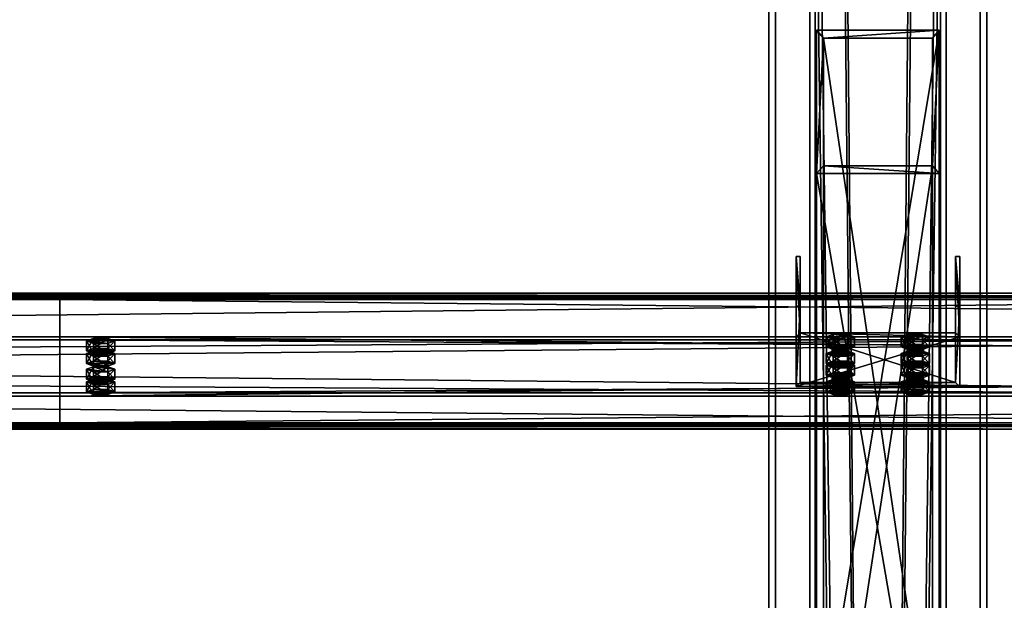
# Model space of a CAD drawing. Header units: millimetres. Extents: x -333 to 67333, y -930 to 39730.
# Tile 459 of 656: x 16071 to 16793, y 16351 to 16776. Entities that reach past the tile are written whole.
import ezdxf

# ---------------------------------------------------------------- set-up
doc = ezdxf.new("R2010")
doc.units = ezdxf.units.MM
for name, color, linetype in [('13', 7, 'Continuous'), ('4', 7, 'Continuous'), ('5', 7, 'Continuous'), ('6', 7, 'Continuous'), ('7', 7, 'Continuous'), ('95', 7, 'Continuous')]:
    doc.layers.add(name, color=color, linetype=linetype)

msp = doc.modelspace()

# ---------------------------------------------------------------- meshes
at = {"layer": '13', "color": 30}
mesh = msp.add_polyface(dxfattribs=at)
corners = [(17300.01, 16573.01, 6954.91), (17300.01, 16500.62, 6939.52), (10500.01, 16500.62, 6939.52), (10500.01, 16573.01, 6954.91), (17300.01, 16541.79, 6745.85), (10500.01, 16541.79, 6745.85), (17300.01, 16481.14, 6732.96), (10500.01, 16481.14, 6732.96), (17300.01, 16478.44, 6745.68), (10500.01, 16478.44, 6745.68), (17300.01, 16476.49, 6745.26), (10500.01, 16476.49, 6745.26), (17300.01, 16479.6, 6730.59), (10500.01, 16479.6, 6730.59), (17300.01, 16544.16, 6744.31), (10500.01, 16544.16, 6744.31), (17300.01, 16503, 6937.98), (10500.01, 16503, 6937.98), (17300.01, 16571.47, 6952.54), (10500.01, 16571.47, 6952.54), (17300.01, 16574.17, 6939.82), (10500.01, 16574.17, 6939.82), (17300.01, 16576.13, 6940.24), (10500.01, 16576.13, 6940.24)]
mesh.append_faces([[corners[k] for k in face] for face in [(0, 2, 3, 3), (1, 5, 2, 2), (4, 7, 5, 5), (6, 9, 7, 7), (8, 11, 9, 9), (10, 13, 11, 11), (12, 15, 13, 13), (14, 17, 15, 15), (16, 19, 17, 17), (18, 21, 19, 19), (20, 23, 21, 21), (22, 3, 23, 23), (8, 12, 10, 10), (20, 0, 22, 22), (3, 21, 23, 23), (11, 7, 9, 9)]], dxfattribs={"vtx0": -1, "color": 30})
mesh.append_faces([[corners[k] for k in face] for face in [(1, 16, 4, 4), (16, 0, 18, 18), (18, 0, 20, 20), (14, 4, 16, 16), (21, 3, 19, 19), (2, 19, 3, 3), (19, 2, 17, 17), (17, 2, 15, 15), (13, 7, 11, 11)]], dxfattribs={"vtx0": -1, "vtx1": -1, "color": 30})
mesh.append_faces([[corners[k] for k in face] for face in [(12, 8, 6, 6), (16, 1, 0, 0), (6, 14, 12, 12), (14, 6, 4, 4), (15, 2, 5, 5), (5, 13, 15, 15), (13, 5, 7, 7)]], dxfattribs={"vtx0": -1, "vtx2": -1, "vtx3": -1, "color": 30})
mesh.append_faces([[corners[k] for k in face] for face in [(0, 1, 2, 2), (1, 4, 5, 5), (4, 6, 7, 7), (6, 8, 9, 9), (8, 10, 11, 11), (10, 12, 13, 13), (12, 14, 15, 15), (14, 16, 17, 17), (16, 18, 19, 19), (18, 20, 21, 21), (20, 22, 23, 23), (22, 0, 3, 3)]], dxfattribs={"vtx2": -1, "vtx3": -1, "color": 30})
mesh = msp.add_polyface(dxfattribs=at)
corners = [(22900.01, 16573.01, 6954.91), (22900.01, 16500.62, 6939.52), (16100.01, 16500.62, 6939.52), (16100.01, 16573.01, 6954.91), (22900.01, 16541.79, 6745.85), (16100.01, 16541.79, 6745.85), (22900.01, 16481.14, 6732.96), (16100.01, 16481.14, 6732.96), (22900.01, 16478.44, 6745.68), (16100.01, 16478.44, 6745.68), (22900.01, 16476.49, 6745.26), (16100.01, 16476.49, 6745.26), (22900.01, 16479.6, 6730.59), (16100.01, 16479.6, 6730.59), (22900.01, 16544.16, 6744.31), (16100.01, 16544.16, 6744.31), (22900.01, 16503, 6937.98), (16100.01, 16503, 6937.98), (22900.01, 16571.47, 6952.54), (16100.01, 16571.47, 6952.54), (22900.01, 16574.17, 6939.82), (16100.01, 16574.17, 6939.82), (22900.01, 16576.13, 6940.24), (16100.01, 16576.13, 6940.24)]
mesh.append_faces([[corners[k] for k in face] for face in [(0, 2, 3, 3), (1, 5, 2, 2), (4, 7, 5, 5), (6, 9, 7, 7), (8, 11, 9, 9), (10, 13, 11, 11), (12, 15, 13, 13), (14, 17, 15, 15), (16, 19, 17, 17), (18, 21, 19, 19), (20, 23, 21, 21), (22, 3, 23, 23), (8, 12, 10, 10), (20, 0, 22, 22), (3, 21, 23, 23), (11, 7, 9, 9)]], dxfattribs={"vtx0": -1, "color": 30})
mesh.append_faces([[corners[k] for k in face] for face in [(1, 16, 4, 4), (16, 0, 18, 18), (18, 0, 20, 20), (14, 4, 16, 16), (21, 3, 19, 19), (2, 19, 3, 3), (19, 2, 17, 17), (17, 2, 15, 15), (13, 7, 11, 11)]], dxfattribs={"vtx0": -1, "vtx1": -1, "color": 30})
mesh.append_faces([[corners[k] for k in face] for face in [(12, 8, 6, 6), (16, 1, 0, 0), (6, 14, 12, 12), (14, 6, 4, 4), (15, 2, 5, 5), (5, 13, 15, 15), (13, 5, 7, 7)]], dxfattribs={"vtx0": -1, "vtx2": -1, "vtx3": -1, "color": 30})
mesh.append_faces([[corners[k] for k in face] for face in [(0, 1, 2, 2), (1, 4, 5, 5), (4, 6, 7, 7), (6, 8, 9, 9), (8, 10, 11, 11), (10, 12, 13, 13), (12, 14, 15, 15), (14, 16, 17, 17), (16, 18, 19, 19), (18, 20, 21, 21), (20, 22, 23, 23), (22, 0, 3, 3)]], dxfattribs={"vtx2": -1, "vtx3": -1, "color": 30})
at = {"layer": '4', "color": 171}
mesh = msp.add_polyface(dxfattribs=at)
corners = [(16745, 16768.89, 6628.51), (16655, 16768.89, 6628.51), (16655, 16225.73, 5227.71), (16745, 16225.73, 5227.71), (16745, 16663.69, 6606.15), (16745, 16141.82, 5260.25), (16655, 16663.69, 6606.15), (16655, 16141.82, 5260.25), (16660, 16221.07, 5229.52), (16740, 16221.07, 5229.52), (16740, 16146.48, 5258.44), (16660, 16146.48, 5258.44), (16660, 16763.04, 6627.26), (16740, 16763.04, 6627.26), (16660, 16669.53, 6607.39), (16740, 16669.53, 6607.39)]
mesh.append_faces([[corners[k] for k in face] for face in [(0, 2, 3, 3), (4, 3, 5, 5), (6, 5, 7, 7), (1, 7, 2, 2), (12, 9, 8, 8), (14, 8, 11, 11), (15, 11, 10, 10), (13, 10, 9, 9)]], dxfattribs={"vtx0": -1, "color": 171})
mesh.append_faces([[corners[k] for k in face] for face in [(2, 8, 3, 3), (8, 7, 11, 11), (11, 7, 10, 10), (3, 9, 5, 5), (9, 3, 8, 8), (5, 10, 7, 7), (1, 12, 6, 6), (12, 0, 13, 13), (13, 0, 15, 15), (6, 14, 4, 4), (14, 6, 12, 12), (4, 15, 0, 0)]], dxfattribs={"vtx0": -1, "vtx1": -1, "color": 171})
mesh.append_faces([[corners[k] for k in face] for face in [(8, 2, 7, 7), (5, 9, 10, 10), (12, 1, 0, 0), (4, 14, 15, 15)]], dxfattribs={"vtx0": -1, "vtx2": -1, "vtx3": -1, "color": 171})
mesh.append_faces([[corners[k] for k in face] for face in [(0, 1, 2, 2), (4, 0, 3, 3), (6, 4, 5, 5), (1, 6, 7, 7), (12, 13, 9, 9), (14, 12, 8, 8), (15, 14, 11, 11), (13, 15, 10, 10)]], dxfattribs={"vtx2": -1, "vtx3": -1, "color": 171})
at = {"layer": '5', "color": 131}
mesh = msp.add_polyface(dxfattribs=at)
corners = [(16746, 9415, 2984), (16654, 9415, 2984), (16654, 19384.97, 2984), (16746, 19384.97, 2984), (16654, 9415, 3076), (16654, 19384.97, 3076), (16746, 9415, 3076), (16746, 19384.97, 3076), (16750, 9415, 2980), (16750, 9415, 3080), (16750, 19384.97, 3080), (16750, 19384.97, 2980), (16650, 9415, 3080), (16650, 19384.97, 3080), (16650, 9415, 2980), (16650, 19384.97, 2980)]
mesh.append_faces([[corners[k] for k in face] for face in [(0, 2, 3, 3), (1, 5, 2, 2), (4, 7, 5, 5), (6, 3, 7, 7), (8, 10, 11, 11), (9, 13, 10, 10), (12, 15, 13, 13), (14, 11, 15, 15)]], dxfattribs={"vtx0": -1, "color": 131})
mesh.append_faces([[corners[k] for k in face] for face in [(9, 6, 12, 12), (6, 8, 0, 0), (0, 8, 1, 1), (12, 4, 14, 14), (4, 12, 6, 6), (14, 1, 8, 8), (11, 3, 15, 15), (3, 10, 7, 7), (7, 10, 5, 5), (15, 2, 13, 13), (2, 15, 3, 3), (13, 5, 10, 10)]], dxfattribs={"vtx0": -1, "vtx1": -1, "color": 131})
mesh.append_faces([[corners[k] for k in face] for face in [(6, 9, 8, 8), (14, 4, 1, 1), (3, 11, 10, 10), (13, 2, 5, 5)]], dxfattribs={"vtx0": -1, "vtx2": -1, "vtx3": -1, "color": 131})
mesh.append_faces([[corners[k] for k in face] for face in [(0, 1, 2, 2), (1, 4, 5, 5), (4, 6, 7, 7), (6, 0, 3, 3), (8, 9, 10, 10), (9, 12, 13, 13), (12, 14, 15, 15), (14, 8, 11, 11)]], dxfattribs={"vtx2": -1, "vtx3": -1, "color": 131})
at = {"layer": '6', "color": 2}
mesh = msp.add_polyface(dxfattribs=at)
corners = [(16780, 19380.14, 7183.53), (16620, 19380.14, 7183.53), (16620, 7954.94, 4755.1), (16780, 7954.94, 4755.1), (16780, 19380.14, 7347.1), (16780, 7921.68, 4911.61), (16620, 19380.14, 7347.1), (16620, 7921.68, 4911.61), (16625, 7953.9, 4759.99), (16775, 7953.9, 4759.99), (16775, 7922.72, 4906.72), (16625, 7922.72, 4906.72), (16775, 19380.14, 7188.64), (16775, 19380.14, 7341.99), (16625, 19380.14, 7188.64), (16625, 19380.14, 7341.99)]
mesh.append_faces([[corners[k] for k in face] for face in [(0, 2, 3, 3), (4, 3, 5, 5), (6, 5, 7, 7), (1, 7, 2, 2), (12, 10, 9, 9), (14, 9, 8, 8), (15, 8, 11, 11), (13, 11, 10, 10)]], dxfattribs={"vtx0": -1, "color": 2})
mesh.append_faces([[corners[k] for k in face] for face in [(2, 8, 3, 3), (8, 7, 11, 11), (11, 7, 10, 10), (3, 9, 5, 5), (9, 3, 8, 8), (5, 10, 7, 7), (0, 12, 1, 1), (12, 4, 13, 13), (13, 4, 15, 15), (1, 14, 6, 6), (14, 1, 12, 12), (6, 15, 4, 4)]], dxfattribs={"vtx0": -1, "vtx1": -1, "color": 2})
mesh.append_faces([[corners[k] for k in face] for face in [(8, 2, 7, 7), (5, 9, 10, 10), (12, 0, 4, 4), (6, 14, 15, 15)]], dxfattribs={"vtx0": -1, "vtx2": -1, "vtx3": -1, "color": 2})
mesh.append_faces([[corners[k] for k in face] for face in [(0, 1, 2, 2), (4, 0, 3, 3), (6, 4, 5, 5), (1, 6, 7, 7), (12, 13, 10, 10), (14, 12, 9, 9), (15, 14, 8, 8), (13, 15, 11, 11)]], dxfattribs={"vtx2": -1, "vtx3": -1, "color": 2})
at = {"layer": '7', "color": 6}
mesh = msp.add_polyface(dxfattribs=at)
corners = [(16640.01, 16507.78, 6915.49), (16760.01, 16507.78, 6915.49), (16760.01, 16544.16, 6744.31), (16640.01, 16544.16, 6744.31), (16760.01, 16566.47, 6927.96), (16760.01, 16602.85, 6756.78), (16757.01, 16566.47, 6927.96), (16757.01, 16602.85, 6756.78), (16757.01, 16510.71, 6916.11), (16757.01, 16547.1, 6744.93), (16643.01, 16510.71, 6916.11), (16643.01, 16547.1, 6744.93), (16643.01, 16566.47, 6927.96), (16643.01, 16602.85, 6756.78), (16640.01, 16566.47, 6927.96), (16640.01, 16602.85, 6756.78)]
mesh.append_faces([[corners[k] for k in face] for face in [(0, 2, 3, 3), (1, 5, 2, 2), (4, 7, 5, 5), (6, 9, 7, 7), (8, 11, 9, 9), (10, 13, 11, 11), (12, 15, 13, 13), (14, 3, 15, 15), (12, 0, 14, 14), (7, 2, 5, 5)]], dxfattribs={"vtx0": -1, "color": 6})
mesh.append_faces([[corners[k] for k in face] for face in [(1, 8, 4, 4), (8, 0, 10, 10), (10, 0, 12, 12), (3, 11, 15, 15), (11, 2, 9, 9), (9, 2, 7, 7)]], dxfattribs={"vtx0": -1, "vtx1": -1, "color": 6})
mesh.append_faces([[corners[k] for k in face] for face in [(8, 1, 0, 0), (11, 3, 2, 2)]], dxfattribs={"vtx0": -1, "vtx2": -1, "vtx3": -1, "color": 6})
mesh.append_faces([[corners[k] for k in face] for face in [(6, 4, 8, 8), (13, 15, 11, 11)]], dxfattribs={"vtx1": -1, "color": 6})
mesh.append_faces([[corners[k] for k in face] for face in [(0, 1, 2, 2), (1, 4, 5, 5), (4, 6, 7, 7), (6, 8, 9, 9), (8, 10, 11, 11), (10, 12, 13, 13), (12, 14, 15, 15), (14, 0, 3, 3)]], dxfattribs={"vtx2": -1, "vtx3": -1, "color": 6})
at = {"layer": '95', "color": 20}
mesh = msp.add_polyface(dxfattribs=at)
corners = [(16124.01, 16511.02, 6890.62), (16124.81, 16511.64, 6887.68), (16124.81, 16513.6, 6888.1), (16124.01, 16512.98, 6891.03), (16127.01, 16512.1, 6885.53), (16127.01, 16514.06, 6885.95), (16130.01, 16512.27, 6884.75), (16130.01, 16514.22, 6885.16), (16133.01, 16512.1, 6885.53), (16133.01, 16514.06, 6885.95), (16135.21, 16511.64, 6887.68), (16135.21, 16513.6, 6888.1), (16136.01, 16511.02, 6890.62), (16136.01, 16512.98, 6891.03), (16135.21, 16510.4, 6893.55), (16135.21, 16512.35, 6893.97), (16133.01, 16509.94, 6895.7), (16133.01, 16511.9, 6896.12), (16130.01, 16509.77, 6896.49), (16130.01, 16511.73, 6896.9), (16127.01, 16509.94, 6895.7), (16127.01, 16511.9, 6896.12), (16124.81, 16510.4, 6893.55), (16124.81, 16512.35, 6893.97), (16119.62, 16512.98, 6891.03), (16124.81, 16514.85, 6882.23), (16124.81, 16522.18, 6883.79), (16119.62, 16520.31, 6892.59), (16135.21, 16514.85, 6882.23), (16135.21, 16522.18, 6883.79), (16140.4, 16512.98, 6891.03), (16140.4, 16520.31, 6892.59), (16135.21, 16511.1, 6899.84), (16135.21, 16518.44, 6901.4), (16124.81, 16511.1, 6899.84), (16124.81, 16518.44, 6901.4), (16119.62, 16503.68, 6889.06), (16124.81, 16505.55, 6880.25), (16124.81, 16512.89, 6881.81), (16119.62, 16511.02, 6890.62), (16135.21, 16505.55, 6880.25), (16135.21, 16512.89, 6881.81), (16140.4, 16503.68, 6889.06), (16140.4, 16511.02, 6890.62), (16135.21, 16501.81, 6897.86), (16135.21, 16509.15, 6899.42), (16124.81, 16501.81, 6897.86), (16124.81, 16509.15, 6899.42), (16124.01, 16531.81, 6792.8), (16124.81, 16532.43, 6789.87), (16124.81, 16534.39, 6790.28), (16124.01, 16533.77, 6793.22), (16127.01, 16532.89, 6787.72), (16127.01, 16534.85, 6788.14), (16130.01, 16533.06, 6786.93), (16130.01, 16535.01, 6787.35), (16133.01, 16532.89, 6787.72), (16133.01, 16534.85, 6788.14), (16135.21, 16532.43, 6789.87), (16135.21, 16534.39, 6790.28), (16136.01, 16531.81, 6792.8), (16136.01, 16533.77, 6793.22), (16135.21, 16531.19, 6795.74), (16135.21, 16533.14, 6796.15), (16133.01, 16530.73, 6797.89), (16133.01, 16532.69, 6798.3), (16130.01, 16530.56, 6798.67), (16130.01, 16532.52, 6799.09), (16127.01, 16530.73, 6797.89), (16127.01, 16532.69, 6798.3), (16124.81, 16531.19, 6795.74), (16124.81, 16533.14, 6796.15), (16119.62, 16533.77, 6793.22), (16124.81, 16535.64, 6784.41), (16124.81, 16542.97, 6785.97), (16119.62, 16541.1, 6794.78), (16135.21, 16535.64, 6784.41), (16135.21, 16542.97, 6785.97), (16140.4, 16533.77, 6793.22), (16140.4, 16541.1, 6794.78), (16135.21, 16531.9, 6802.02), (16135.21, 16539.23, 6803.58), (16124.81, 16531.9, 6802.02), (16124.81, 16539.23, 6803.58), (16119.62, 16524.47, 6791.24), (16124.81, 16526.35, 6782.44), (16124.81, 16533.68, 6784), (16119.62, 16531.81, 6792.8), (16135.21, 16526.35, 6782.44), (16135.21, 16533.68, 6784), (16140.4, 16524.47, 6791.24), (16140.4, 16531.81, 6792.8), (16135.21, 16522.6, 6800.05), (16135.21, 16529.94, 6801.61), (16124.81, 16522.6, 6800.05), (16124.81, 16529.94, 6801.61)]
mesh.append_faces([[corners[k] for k in face] for face in [(0, 2, 3, 3), (1, 5, 2, 2), (4, 7, 5, 5), (6, 9, 7, 7), (8, 11, 9, 9), (10, 13, 11, 11), (12, 15, 13, 13), (14, 17, 15, 15), (16, 19, 17, 17), (18, 21, 19, 19), (20, 23, 21, 21), (22, 3, 23, 23), (6, 10, 8, 8), (16, 20, 18, 18), (21, 17, 19, 19), (11, 7, 9, 9), (24, 26, 27, 27), (25, 29, 26, 26), (28, 31, 29, 29), (30, 33, 31, 31), (32, 35, 33, 33), (34, 27, 35, 35), (25, 30, 28, 28), (32, 24, 34, 34), (27, 33, 35, 35), (31, 26, 29, 29), (36, 38, 39, 39), (37, 41, 38, 38), (40, 43, 41, 41), (42, 45, 43, 43), (44, 47, 45, 45), (46, 39, 47, 47), (37, 42, 40, 40), (44, 36, 46, 46), (39, 45, 47, 47), (43, 38, 41, 41), (48, 50, 51, 51), (49, 53, 50, 50), (52, 55, 53, 53), (54, 57, 55, 55), (56, 59, 57, 57), (58, 61, 59, 59), (60, 63, 61, 61), (62, 65, 63, 63), (64, 67, 65, 65), (66, 69, 67, 67), (68, 71, 69, 69), (70, 51, 71, 71), (54, 58, 56, 56), (64, 68, 66, 66), (71, 67, 69, 69), (57, 53, 55, 55), (72, 74, 75, 75), (73, 77, 74, 74), (76, 79, 77, 77), (78, 81, 79, 79), (80, 83, 81, 81), (82, 75, 83, 83), (73, 78, 76, 76), (80, 72, 82, 82), (75, 81, 83, 83), (79, 74, 77, 77), (84, 86, 87, 87), (85, 89, 86, 86), (88, 91, 89, 89), (90, 93, 91, 91), (92, 95, 93, 93), (94, 87, 95, 95), (85, 90, 88, 88), (92, 84, 94, 94), (87, 93, 95, 95), (91, 86, 89, 89)]], dxfattribs={"vtx0": -1, "color": 20})
mesh.append_faces([[corners[k] for k in face] for face in [(10, 1, 12, 12), (12, 1, 14, 14), (14, 0, 16, 16), (17, 3, 15, 15), (15, 2, 13, 13), (13, 5, 11, 11), (30, 24, 32, 32), (33, 26, 31, 31), (42, 36, 44, 44), (45, 39, 43, 43), (58, 49, 60, 60), (60, 49, 62, 62), (62, 48, 64, 64), (67, 71, 65, 65), (65, 51, 63, 63), (63, 50, 61, 61), (61, 53, 59, 59), (59, 53, 57, 57), (78, 72, 80, 80), (81, 75, 79, 79), (90, 84, 92, 92), (93, 87, 91, 91)]], dxfattribs={"vtx0": -1, "vtx1": -1, "color": 20})
mesh.append_faces([[corners[k] for k in face] for face in [(10, 6, 4, 4), (10, 4, 1, 1), (14, 1, 0, 0), (16, 0, 22, 22), (16, 22, 20, 20), (17, 21, 23, 23), (17, 23, 3, 3), (15, 3, 2, 2), (13, 2, 5, 5), (11, 5, 7, 7), (30, 25, 24, 24), (33, 27, 26, 26), (42, 37, 36, 36), (43, 39, 38, 38), (58, 54, 52, 52), (58, 52, 49, 49), (62, 49, 48, 48), (64, 48, 70, 70), (64, 70, 68, 68), (65, 71, 51, 51), (63, 51, 50, 50), (61, 50, 53, 53), (78, 73, 72, 72), (79, 75, 74, 74), (90, 85, 84, 84), (91, 87, 86, 86)]], dxfattribs={"vtx0": -1, "vtx2": -1, "vtx3": -1, "color": 20})
mesh.append_faces([[corners[k] for k in face] for face in [(0, 1, 2, 2), (1, 4, 5, 5), (4, 6, 7, 7), (6, 8, 9, 9), (8, 10, 11, 11), (10, 12, 13, 13), (12, 14, 15, 15), (14, 16, 17, 17), (16, 18, 19, 19), (18, 20, 21, 21), (20, 22, 23, 23), (22, 0, 3, 3), (24, 25, 26, 26), (25, 28, 29, 29), (28, 30, 31, 31), (30, 32, 33, 33), (32, 34, 35, 35), (34, 24, 27, 27), (36, 37, 38, 38), (37, 40, 41, 41), (40, 42, 43, 43), (42, 44, 45, 45), (44, 46, 47, 47), (46, 36, 39, 39), (48, 49, 50, 50), (49, 52, 53, 53), (52, 54, 55, 55), (54, 56, 57, 57), (56, 58, 59, 59), (58, 60, 61, 61), (60, 62, 63, 63), (62, 64, 65, 65), (64, 66, 67, 67), (66, 68, 69, 69), (68, 70, 71, 71), (70, 48, 51, 51), (72, 73, 74, 74), (73, 76, 77, 77), (76, 78, 79, 79), (78, 80, 81, 81), (80, 82, 83, 83), (82, 72, 75, 75), (84, 85, 86, 86), (85, 88, 89, 89), (88, 90, 91, 91), (90, 92, 93, 93), (92, 94, 95, 95), (94, 84, 87, 87)]], dxfattribs={"vtx2": -1, "vtx3": -1, "color": 20})
mesh = msp.add_polyface(dxfattribs=at)
corners = [(16666.51, 16531.81, 6792.8), (16667.31, 16537.32, 6790.91), (16666.51, 16536.7, 6793.84), (16667.31, 16532.43, 6789.87), (16669.51, 16532.89, 6787.72), (16669.51, 16537.78, 6788.76), (16672.51, 16533.06, 6786.93), (16672.51, 16537.95, 6787.97), (16675.51, 16532.89, 6787.72), (16675.51, 16537.78, 6788.76), (16677.71, 16532.43, 6789.87), (16677.71, 16537.32, 6790.91), (16678.51, 16536.7, 6793.84), (16678.51, 16531.81, 6792.8), (16677.71, 16536.08, 6796.78), (16667.31, 16531.19, 6795.74), (16667.31, 16536.08, 6796.78), (16672.51, 16535.45, 6799.71), (16669.51, 16535.62, 6798.92), (16675.51, 16535.62, 6798.92), (16662.12, 16536.7, 6793.84), (16667.31, 16538.57, 6785.04), (16667.31, 16545.91, 6786.6), (16662.12, 16544.04, 6795.4), (16677.71, 16538.57, 6785.04), (16677.71, 16545.91, 6786.6), (16682.9, 16536.7, 6793.84), (16682.9, 16544.04, 6795.4), (16677.71, 16534.83, 6802.65), (16677.71, 16542.17, 6804.2), (16667.31, 16534.83, 6802.65), (16667.31, 16542.17, 6804.2)]
mesh.append_faces([[corners[k] for k in face] for face in [(0, 1, 2, 2), (3, 5, 1, 1), (4, 7, 5, 5), (6, 9, 7, 7), (8, 11, 9, 9), (10, 12, 11, 11), (13, 14, 12, 12), (15, 2, 16, 16), (16, 17, 18, 18), (9, 5, 7, 7), (20, 22, 23, 23), (21, 25, 22, 22), (24, 27, 25, 25), (26, 29, 27, 27), (28, 31, 29, 29), (30, 23, 31, 31), (21, 26, 24, 24), (28, 20, 30, 30), (23, 29, 31, 31), (27, 22, 25, 25)]], dxfattribs={"vtx0": -1, "color": 20})
mesh.append_faces([[corners[k] for k in face] for face in [(17, 16, 19, 19), (19, 16, 14, 14), (14, 2, 12, 12), (12, 1, 11, 11), (11, 5, 9, 9), (26, 20, 28, 28), (29, 23, 27, 27)]], dxfattribs={"vtx0": -1, "vtx1": -1, "color": 20})
mesh.append_faces([[corners[k] for k in face] for face in [(14, 16, 2, 2), (12, 2, 1, 1), (11, 1, 5, 5), (26, 21, 20, 20), (27, 23, 22, 22)]], dxfattribs={"vtx0": -1, "vtx2": -1, "vtx3": -1, "color": 20})
mesh.append_faces([[corners[k] for k in face] for face in [(3, 4, 5, 5), (4, 6, 7, 7), (6, 8, 9, 9), (8, 10, 11, 11), (20, 21, 22, 22), (21, 24, 25, 25), (24, 26, 27, 27), (26, 28, 29, 29), (28, 30, 31, 31), (30, 20, 23, 23)]], dxfattribs={"vtx2": -1, "vtx3": -1, "color": 20})
mesh = msp.add_polyface(dxfattribs=at)
corners = [(16721.51, 16531.81, 6792.8), (16722.31, 16537.32, 6790.91), (16721.51, 16536.7, 6793.84), (16722.31, 16532.43, 6789.87), (16724.51, 16532.89, 6787.72), (16724.51, 16537.78, 6788.76), (16727.51, 16533.06, 6786.93), (16727.51, 16537.95, 6787.97), (16730.51, 16532.89, 6787.72), (16730.51, 16537.78, 6788.76), (16732.71, 16532.43, 6789.87), (16732.71, 16537.32, 6790.91), (16733.51, 16536.7, 6793.84), (16733.51, 16531.81, 6792.8), (16732.71, 16536.08, 6796.78), (16722.31, 16531.19, 6795.74), (16722.31, 16536.08, 6796.78), (16724.51, 16535.62, 6798.92), (16730.51, 16535.62, 6798.92), (16727.51, 16535.45, 6799.71), (16717.12, 16536.7, 6793.84), (16722.31, 16538.57, 6785.04), (16722.31, 16545.91, 6786.6), (16717.12, 16544.04, 6795.4), (16732.71, 16538.57, 6785.04), (16732.71, 16545.91, 6786.6), (16737.9, 16536.7, 6793.84), (16737.9, 16544.04, 6795.4), (16732.71, 16534.83, 6802.65), (16732.71, 16542.17, 6804.2), (16722.31, 16534.83, 6802.65), (16722.31, 16542.17, 6804.2)]
mesh.append_faces([[corners[k] for k in face] for face in [(0, 1, 2, 2), (3, 5, 1, 1), (4, 7, 5, 5), (6, 9, 7, 7), (8, 11, 9, 9), (10, 12, 11, 11), (13, 14, 12, 12), (15, 2, 16, 16), (17, 18, 19, 19), (9, 5, 7, 7), (20, 22, 23, 23), (21, 25, 22, 22), (24, 27, 25, 25), (26, 29, 27, 27), (28, 31, 29, 29), (30, 23, 31, 31), (21, 26, 24, 24), (28, 20, 30, 30), (23, 29, 31, 31), (27, 22, 25, 25)]], dxfattribs={"vtx0": -1, "color": 20})
mesh.append_faces([[corners[k] for k in face] for face in [(18, 16, 14, 14), (14, 2, 12, 12), (12, 1, 11, 11), (11, 5, 9, 9), (26, 20, 28, 28), (29, 23, 27, 27)]], dxfattribs={"vtx0": -1, "vtx1": -1, "color": 20})
mesh.append_faces([[corners[k] for k in face] for face in [(18, 17, 16, 16), (14, 16, 2, 2), (12, 2, 1, 1), (11, 1, 5, 5), (26, 21, 20, 20), (27, 23, 22, 22)]], dxfattribs={"vtx0": -1, "vtx2": -1, "vtx3": -1, "color": 20})
mesh.append_faces([[corners[k] for k in face] for face in [(3, 4, 5, 5), (4, 6, 7, 7), (6, 8, 9, 9), (8, 10, 11, 11), (20, 21, 22, 22), (21, 24, 25, 25), (24, 26, 27, 27), (26, 28, 29, 29), (28, 30, 31, 31), (30, 20, 23, 23)]], dxfattribs={"vtx2": -1, "vtx3": -1, "color": 20})
mesh = msp.add_polyface(dxfattribs=at)
corners = [(16682.9, 16523.25, 6893.22), (16662.12, 16523.25, 6893.22), (16667.31, 16525.12, 6884.41), (16677.71, 16525.12, 6884.41), (16666.51, 16531.81, 6792.8), (16667.31, 16532.43, 6789.87), (16667.31, 16537.32, 6790.91), (16677.71, 16532.43, 6789.87), (16678.51, 16531.81, 6792.8), (16678.51, 16536.7, 6793.84), (16677.71, 16531.19, 6795.74), (16677.71, 16536.08, 6796.78), (16675.51, 16530.73, 6797.89), (16675.51, 16535.62, 6798.92), (16672.51, 16530.56, 6798.67), (16672.51, 16535.45, 6799.71), (16669.51, 16530.73, 6797.89), (16669.51, 16535.62, 6798.92), (16667.31, 16531.19, 6795.74), (16667.31, 16536.08, 6796.78), (16666.51, 16536.7, 6793.84), (16669.51, 16532.89, 6787.72), (16675.51, 16532.89, 6787.72), (16672.51, 16533.06, 6786.93), (16662.12, 16524.47, 6791.24), (16667.31, 16526.35, 6782.44), (16667.31, 16533.68, 6784), (16662.12, 16531.81, 6792.8), (16677.71, 16526.35, 6782.44), (16677.71, 16533.68, 6784), (16682.9, 16524.47, 6791.24), (16682.9, 16531.81, 6792.8), (16677.71, 16522.6, 6800.05), (16677.71, 16529.94, 6801.61), (16667.31, 16522.6, 6800.05), (16667.31, 16529.94, 6801.61)]
mesh.append_faces([[corners[k] for k in face] for face in [(0, 2, 3, 3), (10, 13, 11, 11), (12, 15, 13, 13), (14, 17, 15, 15), (16, 19, 17, 17), (21, 22, 23, 23), (12, 16, 14, 14), (24, 26, 27, 27), (25, 29, 26, 26), (28, 31, 29, 29), (30, 33, 31, 31), (32, 35, 33, 33), (34, 27, 35, 35), (25, 30, 28, 28), (27, 33, 35, 35), (31, 26, 29, 29)]], dxfattribs={"vtx0": -1, "color": 20})
mesh.append_faces([[corners[k] for k in face] for face in [(22, 21, 7, 7), (7, 5, 8, 8), (8, 4, 10, 10), (10, 18, 12, 12), (33, 27, 31, 31)]], dxfattribs={"vtx0": -1, "vtx1": -1, "color": 20})
mesh.append_faces([[corners[k] for k in face] for face in [(0, 1, 2, 2), (7, 21, 5, 5), (8, 5, 4, 4), (10, 4, 18, 18), (12, 18, 16, 16), (30, 25, 24, 24), (31, 27, 26, 26)]], dxfattribs={"vtx0": -1, "vtx2": -1, "vtx3": -1, "color": 20})
mesh.append_faces([[corners[k] for k in face] for face in [(4, 5, 6, 6), (7, 8, 9, 9), (8, 10, 11, 11), (10, 12, 13, 13), (12, 14, 15, 15), (14, 16, 17, 17), (16, 18, 19, 19), (18, 4, 20, 20), (24, 25, 26, 26), (25, 28, 29, 29), (28, 30, 31, 31), (30, 32, 33, 33), (32, 34, 35, 35), (34, 24, 27, 27)]], dxfattribs={"vtx2": -1, "vtx3": -1, "color": 20})
mesh = msp.add_polyface(dxfattribs=at)
corners = [(16737.9, 16523.25, 6893.22), (16717.12, 16523.25, 6893.22), (16722.31, 16525.12, 6884.41), (16732.71, 16525.12, 6884.41), (16721.51, 16531.81, 6792.8), (16722.31, 16532.43, 6789.87), (16722.31, 16537.32, 6790.91), (16732.71, 16532.43, 6789.87), (16733.51, 16531.81, 6792.8), (16733.51, 16536.7, 6793.84), (16732.71, 16531.19, 6795.74), (16732.71, 16536.08, 6796.78), (16730.51, 16530.73, 6797.89), (16730.51, 16535.62, 6798.92), (16727.51, 16530.56, 6798.67), (16727.51, 16535.45, 6799.71), (16724.51, 16530.73, 6797.89), (16724.51, 16535.62, 6798.92), (16722.31, 16531.19, 6795.74), (16722.31, 16536.08, 6796.78), (16721.51, 16536.7, 6793.84), (16724.51, 16532.89, 6787.72), (16730.51, 16532.89, 6787.72), (16727.51, 16533.06, 6786.93), (16717.12, 16524.47, 6791.24), (16722.31, 16526.35, 6782.44), (16722.31, 16533.68, 6784), (16717.12, 16531.81, 6792.8), (16732.71, 16526.35, 6782.44), (16732.71, 16533.68, 6784), (16737.9, 16524.47, 6791.24), (16737.9, 16531.81, 6792.8), (16732.71, 16522.6, 6800.05), (16732.71, 16529.94, 6801.61), (16722.31, 16522.6, 6800.05), (16722.31, 16529.94, 6801.61)]
mesh.append_faces([[corners[k] for k in face] for face in [(0, 2, 3, 3), (10, 13, 11, 11), (12, 15, 13, 13), (14, 17, 15, 15), (16, 19, 17, 17), (21, 22, 23, 23), (12, 16, 14, 14), (24, 26, 27, 27), (25, 29, 26, 26), (28, 31, 29, 29), (30, 33, 31, 31), (32, 35, 33, 33), (34, 27, 35, 35), (25, 30, 28, 28), (27, 33, 35, 35), (31, 26, 29, 29)]], dxfattribs={"vtx0": -1, "color": 20})
mesh.append_faces([[corners[k] for k in face] for face in [(22, 21, 7, 7), (7, 5, 8, 8), (8, 4, 10, 10), (10, 18, 12, 12), (33, 27, 31, 31)]], dxfattribs={"vtx0": -1, "vtx1": -1, "color": 20})
mesh.append_faces([[corners[k] for k in face] for face in [(0, 1, 2, 2), (7, 21, 5, 5), (8, 5, 4, 4), (10, 4, 18, 18), (12, 18, 16, 16), (30, 25, 24, 24), (31, 27, 26, 26)]], dxfattribs={"vtx0": -1, "vtx2": -1, "vtx3": -1, "color": 20})
mesh.append_faces([[corners[k] for k in face] for face in [(4, 5, 6, 6), (7, 8, 9, 9), (8, 10, 11, 11), (10, 12, 13, 13), (12, 14, 15, 15), (14, 16, 17, 17), (16, 18, 19, 19), (18, 4, 20, 20), (24, 25, 26, 26), (25, 28, 29, 29), (28, 30, 31, 31), (30, 32, 33, 33), (32, 34, 35, 35), (34, 24, 27, 27)]], dxfattribs={"vtx2": -1, "vtx3": -1, "color": 20})
mesh = msp.add_polyface(dxfattribs=at)
corners = [(16666.51, 16511.02, 6890.62), (16667.31, 16516.53, 6888.72), (16666.51, 16515.91, 6891.66), (16667.31, 16511.64, 6887.68), (16669.51, 16512.1, 6885.53), (16669.51, 16516.99, 6886.57), (16672.51, 16512.27, 6884.75), (16672.51, 16517.16, 6885.79), (16675.51, 16512.1, 6885.53), (16675.51, 16516.99, 6886.57), (16677.71, 16511.64, 6887.68), (16677.71, 16516.53, 6888.72), (16678.51, 16515.91, 6891.66), (16678.51, 16511.02, 6890.62), (16677.71, 16515.29, 6894.59), (16667.31, 16510.4, 6893.55), (16667.31, 16515.29, 6894.59), (16672.51, 16514.66, 6897.53), (16669.51, 16514.83, 6896.74), (16675.51, 16514.83, 6896.74), (16662.12, 16515.91, 6891.66), (16667.31, 16517.78, 6882.85), (16667.31, 16525.12, 6884.41), (16662.12, 16523.25, 6893.22), (16677.71, 16517.78, 6882.85), (16677.71, 16525.12, 6884.41), (16682.9, 16515.91, 6891.66), (16682.9, 16523.25, 6893.22), (16677.71, 16514.04, 6900.46), (16677.71, 16521.38, 6902.02), (16667.31, 16514.04, 6900.46), (16667.31, 16521.38, 6902.02), (16682.9, 16524.47, 6791.24), (16662.12, 16524.47, 6791.24), (16677.71, 16522.6, 6800.05), (16667.31, 16522.6, 6800.05)]
mesh.append_faces([[corners[k] for k in face] for face in [(0, 1, 2, 2), (3, 5, 1, 1), (4, 7, 5, 5), (6, 9, 7, 7), (8, 11, 9, 9), (10, 12, 11, 11), (13, 14, 12, 12), (15, 2, 16, 16), (16, 17, 18, 18), (9, 5, 7, 7), (20, 22, 23, 23), (21, 25, 22, 22), (24, 27, 25, 25), (26, 29, 27, 27), (28, 31, 29, 29), (30, 23, 31, 31), (21, 26, 24, 24), (28, 20, 30, 30), (23, 29, 31, 31), (34, 33, 35, 35)]], dxfattribs={"vtx0": -1, "color": 20})
mesh.append_faces([[corners[k] for k in face] for face in [(17, 16, 19, 19), (19, 16, 14, 14), (14, 2, 12, 12), (12, 1, 11, 11), (11, 5, 9, 9), (26, 20, 28, 28), (29, 23, 27, 27), (32, 33, 34, 34)]], dxfattribs={"vtx0": -1, "vtx1": -1, "color": 20})
mesh.append_faces([[corners[k] for k in face] for face in [(14, 16, 2, 2), (12, 2, 1, 1), (11, 1, 5, 5), (26, 21, 20, 20)]], dxfattribs={"vtx0": -1, "vtx2": -1, "vtx3": -1, "color": 20})
mesh.append_faces([[corners[k] for k in face] for face in [(3, 4, 5, 5), (4, 6, 7, 7), (6, 8, 9, 9), (8, 10, 11, 11), (20, 21, 22, 22), (21, 24, 25, 25), (24, 26, 27, 27), (26, 28, 29, 29), (28, 30, 31, 31), (30, 20, 23, 23)]], dxfattribs={"vtx2": -1, "vtx3": -1, "color": 20})
mesh = msp.add_polyface(dxfattribs=at)
corners = [(16721.51, 16511.02, 6890.62), (16722.31, 16516.53, 6888.72), (16721.51, 16515.91, 6891.66), (16722.31, 16511.64, 6887.68), (16724.51, 16512.1, 6885.53), (16724.51, 16516.99, 6886.57), (16727.51, 16512.27, 6884.75), (16727.51, 16517.16, 6885.79), (16730.51, 16512.1, 6885.53), (16730.51, 16516.99, 6886.57), (16732.71, 16511.64, 6887.68), (16732.71, 16516.53, 6888.72), (16733.51, 16515.91, 6891.66), (16733.51, 16511.02, 6890.62), (16732.71, 16515.29, 6894.59), (16722.31, 16510.4, 6893.55), (16722.31, 16515.29, 6894.59), (16724.51, 16514.83, 6896.74), (16730.51, 16514.83, 6896.74), (16727.51, 16514.66, 6897.53), (16717.12, 16515.91, 6891.66), (16722.31, 16517.78, 6882.85), (16722.31, 16525.12, 6884.41), (16717.12, 16523.25, 6893.22), (16732.71, 16517.78, 6882.85), (16732.71, 16525.12, 6884.41), (16737.9, 16515.91, 6891.66), (16737.9, 16523.25, 6893.22), (16732.71, 16514.04, 6900.46), (16732.71, 16521.38, 6902.02), (16722.31, 16514.04, 6900.46), (16722.31, 16521.38, 6902.02), (16737.9, 16524.47, 6791.24), (16717.12, 16524.47, 6791.24), (16732.71, 16522.6, 6800.05), (16722.31, 16522.6, 6800.05)]
mesh.append_faces([[corners[k] for k in face] for face in [(0, 1, 2, 2), (3, 5, 1, 1), (4, 7, 5, 5), (6, 9, 7, 7), (8, 11, 9, 9), (10, 12, 11, 11), (13, 14, 12, 12), (15, 2, 16, 16), (17, 18, 19, 19), (9, 5, 7, 7), (20, 22, 23, 23), (21, 25, 22, 22), (24, 27, 25, 25), (26, 29, 27, 27), (28, 31, 29, 29), (30, 23, 31, 31), (21, 26, 24, 24), (28, 20, 30, 30), (23, 29, 31, 31), (34, 33, 35, 35)]], dxfattribs={"vtx0": -1, "color": 20})
mesh.append_faces([[corners[k] for k in face] for face in [(18, 16, 14, 14), (14, 2, 12, 12), (12, 1, 11, 11), (11, 5, 9, 9), (26, 20, 28, 28), (29, 23, 27, 27), (32, 33, 34, 34)]], dxfattribs={"vtx0": -1, "vtx1": -1, "color": 20})
mesh.append_faces([[corners[k] for k in face] for face in [(18, 17, 16, 16), (14, 16, 2, 2), (12, 2, 1, 1), (11, 1, 5, 5), (26, 21, 20, 20)]], dxfattribs={"vtx0": -1, "vtx2": -1, "vtx3": -1, "color": 20})
mesh.append_faces([[corners[k] for k in face] for face in [(3, 4, 5, 5), (4, 6, 7, 7), (6, 8, 9, 9), (8, 10, 11, 11), (20, 21, 22, 22), (21, 24, 25, 25), (24, 26, 27, 27), (26, 28, 29, 29), (28, 30, 31, 31), (30, 20, 23, 23)]], dxfattribs={"vtx2": -1, "vtx3": -1, "color": 20})
mesh = msp.add_polyface(dxfattribs=at)
corners = [(16666.51, 16511.02, 6890.62), (16667.31, 16511.64, 6887.68), (16667.31, 16516.53, 6888.72), (16677.71, 16511.64, 6887.68), (16678.51, 16511.02, 6890.62), (16678.51, 16515.91, 6891.66), (16677.71, 16510.4, 6893.55), (16677.71, 16515.29, 6894.59), (16675.51, 16509.94, 6895.7), (16675.51, 16514.83, 6896.74), (16672.51, 16509.77, 6896.49), (16672.51, 16514.66, 6897.53), (16669.51, 16509.94, 6895.7), (16669.51, 16514.83, 6896.74), (16667.31, 16510.4, 6893.55), (16667.31, 16515.29, 6894.59), (16666.51, 16515.91, 6891.66), (16669.51, 16512.1, 6885.53), (16675.51, 16512.1, 6885.53), (16672.51, 16512.27, 6884.75), (16662.12, 16503.68, 6889.06), (16667.31, 16505.55, 6880.25), (16667.31, 16512.89, 6881.81), (16662.12, 16511.02, 6890.62), (16677.71, 16505.55, 6880.25), (16677.71, 16512.89, 6881.81), (16682.9, 16503.68, 6889.06), (16682.9, 16511.02, 6890.62), (16677.71, 16501.81, 6897.86), (16677.71, 16509.15, 6899.42), (16667.31, 16501.81, 6897.86), (16667.31, 16509.15, 6899.42)]
mesh.append_faces([[corners[k] for k in face] for face in [(6, 9, 7, 7), (8, 11, 9, 9), (10, 13, 11, 11), (12, 15, 13, 13), (17, 18, 19, 19), (8, 12, 10, 10), (20, 22, 23, 23), (21, 25, 22, 22), (24, 27, 25, 25), (26, 29, 27, 27), (28, 31, 29, 29), (30, 23, 31, 31), (21, 26, 24, 24), (28, 20, 30, 30), (23, 29, 31, 31), (27, 22, 25, 25)]], dxfattribs={"vtx0": -1, "color": 20})
mesh.append_faces([[corners[k] for k in face] for face in [(18, 17, 3, 3), (3, 1, 4, 4), (4, 0, 6, 6), (6, 14, 8, 8), (26, 20, 28, 28), (29, 23, 27, 27)]], dxfattribs={"vtx0": -1, "vtx1": -1, "color": 20})
mesh.append_faces([[corners[k] for k in face] for face in [(3, 17, 1, 1), (4, 1, 0, 0), (6, 0, 14, 14), (8, 14, 12, 12), (26, 21, 20, 20), (27, 23, 22, 22)]], dxfattribs={"vtx0": -1, "vtx2": -1, "vtx3": -1, "color": 20})
mesh.append_faces([[corners[k] for k in face] for face in [(0, 1, 2, 2), (3, 4, 5, 5), (4, 6, 7, 7), (6, 8, 9, 9), (8, 10, 11, 11), (10, 12, 13, 13), (12, 14, 15, 15), (14, 0, 16, 16), (20, 21, 22, 22), (21, 24, 25, 25), (24, 26, 27, 27), (26, 28, 29, 29), (28, 30, 31, 31), (30, 20, 23, 23)]], dxfattribs={"vtx2": -1, "vtx3": -1, "color": 20})
mesh = msp.add_polyface(dxfattribs=at)
corners = [(16721.51, 16511.02, 6890.62), (16722.31, 16511.64, 6887.68), (16722.31, 16516.53, 6888.72), (16732.71, 16511.64, 6887.68), (16733.51, 16511.02, 6890.62), (16733.51, 16515.91, 6891.66), (16732.71, 16510.4, 6893.55), (16732.71, 16515.29, 6894.59), (16730.51, 16509.94, 6895.7), (16730.51, 16514.83, 6896.74), (16727.51, 16509.77, 6896.49), (16727.51, 16514.66, 6897.53), (16724.51, 16509.94, 6895.7), (16724.51, 16514.83, 6896.74), (16722.31, 16510.4, 6893.55), (16722.31, 16515.29, 6894.59), (16721.51, 16515.91, 6891.66), (16724.51, 16512.1, 6885.53), (16730.51, 16512.1, 6885.53), (16727.51, 16512.27, 6884.75), (16717.12, 16503.68, 6889.06), (16722.31, 16505.55, 6880.25), (16722.31, 16512.89, 6881.81), (16717.12, 16511.02, 6890.62), (16732.71, 16505.55, 6880.25), (16732.71, 16512.89, 6881.81), (16737.9, 16503.68, 6889.06), (16737.9, 16511.02, 6890.62), (16732.71, 16501.81, 6897.86), (16732.71, 16509.15, 6899.42), (16722.31, 16501.81, 6897.86), (16722.31, 16509.15, 6899.42)]
mesh.append_faces([[corners[k] for k in face] for face in [(6, 9, 7, 7), (8, 11, 9, 9), (10, 13, 11, 11), (12, 15, 13, 13), (17, 18, 19, 19), (8, 12, 10, 10), (20, 22, 23, 23), (21, 25, 22, 22), (24, 27, 25, 25), (26, 29, 27, 27), (28, 31, 29, 29), (30, 23, 31, 31), (21, 26, 24, 24), (28, 20, 30, 30), (23, 29, 31, 31), (27, 22, 25, 25)]], dxfattribs={"vtx0": -1, "color": 20})
mesh.append_faces([[corners[k] for k in face] for face in [(18, 17, 3, 3), (3, 1, 4, 4), (4, 0, 6, 6), (6, 14, 8, 8), (26, 20, 28, 28), (29, 23, 27, 27)]], dxfattribs={"vtx0": -1, "vtx1": -1, "color": 20})
mesh.append_faces([[corners[k] for k in face] for face in [(3, 17, 1, 1), (4, 1, 0, 0), (6, 0, 14, 14), (8, 14, 12, 12), (26, 21, 20, 20), (27, 23, 22, 22)]], dxfattribs={"vtx0": -1, "vtx2": -1, "vtx3": -1, "color": 20})
mesh.append_faces([[corners[k] for k in face] for face in [(0, 1, 2, 2), (3, 4, 5, 5), (4, 6, 7, 7), (6, 8, 9, 9), (8, 10, 11, 11), (10, 12, 13, 13), (12, 14, 15, 15), (14, 0, 16, 16), (20, 21, 22, 22), (21, 24, 25, 25), (24, 26, 27, 27), (26, 28, 29, 29), (28, 30, 31, 31), (30, 20, 23, 23)]], dxfattribs={"vtx2": -1, "vtx3": -1, "color": 20})

doc.saveas('drawing.dxf')
